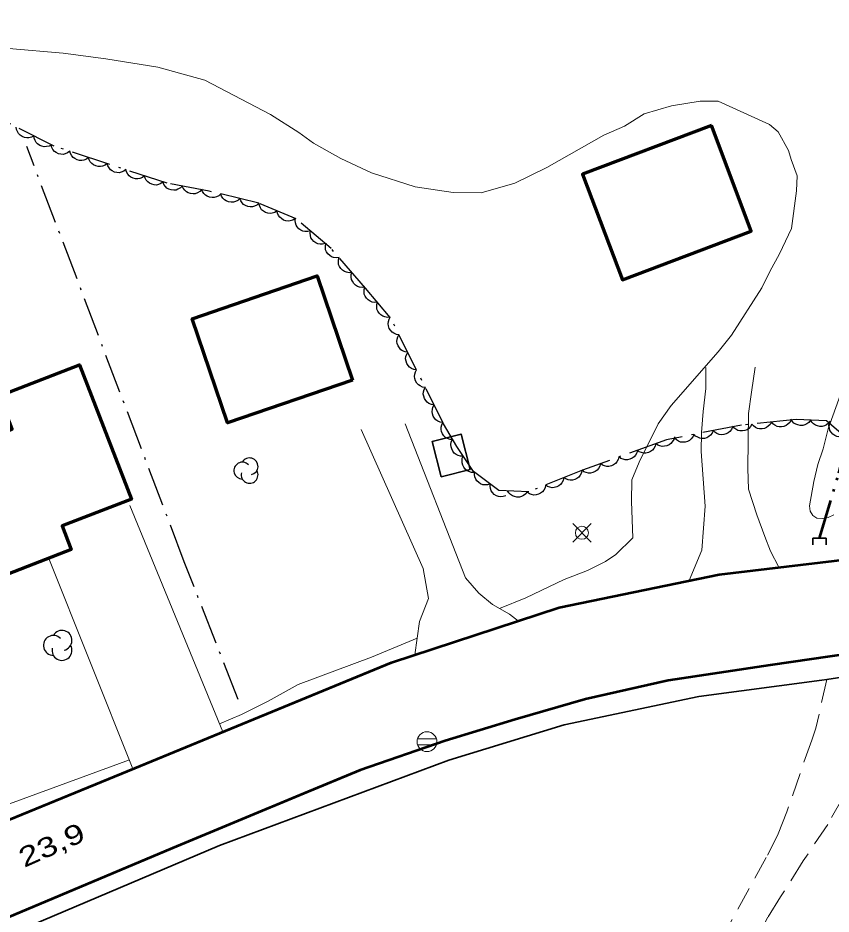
# Model space of a CAD drawing. Extents: x 356765 to 358572, y 5103174 to 5104650.
# Drawn here: x 357889.8 to 357952, y 5104016.7 to 5104085.1 of the extents above; entities that cross this region are included whole.
import ezdxf

# ---------------------------------------------------------------- set-up
doc = ezdxf.new("R2010")
doc.units = 0
doc.header["$LTSCALE"] = 0.6
for name, pattern in [('DASH_DOUBLE_DOT', [9.2, 5, -1.2, 0.3, -1.2, 0.3, -1.2]), ('DOT_DASHED', [7.7, 5, -1.2, 0.3, -1.2]), ('MEDIUM_DASHED', [4.5, 3, -1.5])]:
    doc.linetypes.add(name, pattern=pattern)
for name, color, linetype, lineweight in [('19', 7, 'Continuous', 13), ('2', 7, 'Continuous', 13), ('21', 7, 'Continuous', 53), ('22', 7, 'Continuous', 35), ('26', 7, 'Continuous', 35), ('3', 7, 'Continuous', 140), ('31', 7, 'Continuous', 70), ('36', 7, 'Continuous', 13), ('4', 7, 'Continuous', 90), ('41', 7, 'DOT_DASHED', 25), ('44', 7, 'Continuous', 25)]:
    doc.layers.add(name, color=color, linetype=linetype, lineweight=lineweight)

msp = doc.modelspace()

# ---------------------------------------------------------------- linework, layer by layer
at = {"layer": '19'}
for p, q in [((357905.48, 5104030.57), (357898.38, 5104047.84)), ((357898.62, 5104027.74), (357892.13, 5104043.94))]:
    msp.add_line(p, q, dxfattribs=at)
for points in [[(357941.11, 5104042.12), (357942.07, 5104044.43), (357942.33, 5104047.79), (357942.03, 5104051.97), (357942.06, 5104053.43), (357942.17, 5104055.03), (357942.37, 5104056.78), (357942.38, 5104058.39)], [(357947.95, 5104043.13), (357947.32, 5104044.36), (357946.88, 5104045.48), (357946.27, 5104047.13), (357945.64, 5104049.09), (357945.6, 5104050.67), (357945.63, 5104054.87), (357945.86, 5104056.51), (357946.14, 5104058.41)], [(357919.42, 5104054.08), (357924.03, 5104042.33), (357925.05, 5104041.15), (357926.08, 5104040.29), (357927.39, 5104039.55), (357928.06, 5104039.03)], [(357920.16, 5104036.45), (357920.52, 5104038.99), (357921.19, 5104040.75), (357920.8, 5104043.03), (357916.04, 5104053.65)]]:
    msp.add_lwpolyline(points, dxfattribs=at)
at = {"layer": '19', "linetype": 'MEDIUM_DASHED'}
for points in [[(357957.03, 5104035.3), (357956.68, 5104034.64), (357956.07, 5104032.14), (357955.6, 5104031.13), (357953.75, 5104027.16), (357952.87, 5104025.59), (357951.69, 5104023.5), (357949.83, 5104020.71), (357948.08, 5104017.96), (357947.13, 5104016.42), (357942.44, 5104007.84), (357937.84, 5103999.47), (357933.34, 5103990.66), (357928.22, 5103981.11), (357923.52, 5103972.01), (357919.05, 5103962.99), (357914.1, 5103952.13), (357909.5, 5103942.67), (357904.23, 5103931.97), (357898.84, 5103921.3)], [(357951.63, 5104034.56), (357950.78, 5104030.85), (357950.47, 5104029.94), (357948.56, 5104024.45), (357947.91, 5104022.76), (357946.99, 5104020.98), (357942.91, 5104013.53), (357937.09, 5104002.97), (357932.11, 5103993.46), (357927.77, 5103986.24), (357920.29, 5103971.91), (357914.46, 5103960.71), (357908.65, 5103948.82), (357903.48, 5103938.49), (357903.56, 5103934.88), (357897.17, 5103922.09)]]:
    msp.add_lwpolyline(points, dxfattribs=at)
at = {"layer": '2'}
for points in [[(357900.53, 5104081.32), (357896.56, 5104081.95), (357893.28, 5104082.4), (357889.14, 5104082.74)], [(357926.61, 5104039.99), (357928.62, 5104040.79), (357931.57, 5104042.19), (357933.33, 5104042.88), (357934.71, 5104043.58), (357935.51, 5104044.12), (357936.8, 5104045.37), (357936.7, 5104048.16), (357936.74, 5104049.81), (357937.3, 5104051.16), (357938.75, 5104054.08), (357939.74, 5104055.49), (357943.32, 5104059.58), (357944.34, 5104060.87), (357946.67, 5104064.48), (357947.27, 5104065.72), (357948.02, 5104067.06), (357948.93, 5104069.01), (357949.31, 5104071.88), (357949.37, 5104073.03), (357948.89, 5104074.28), (357948.69, 5104074.97), (357947.91, 5104076.39), (357947.25, 5104076.95), (357943.33, 5104078.73), (357941.94, 5104078.72), (357939.77, 5104078.36), (357937.67, 5104077.76), (357936.16, 5104076.83), (357934.59, 5104076.14), (357930.24, 5104073.65), (357927.8, 5104072.46), (357925.22, 5104071.73), (357923.07, 5104071.75), (357920.17, 5104072.18), (357916.84, 5104073.25), (357914.5, 5104074.35), (357912.41, 5104075.51), (357911.29, 5104076.33), (357909.13, 5104077.72), (357904.1, 5104080.32), (357900.53, 5104081.32)], [(357952.67, 5104056.32), (357951.72, 5104053.7), (357951.34, 5104052.18), (357950.94, 5104050.97), (357950.62, 5104049.68), (357950.3, 5104047.83), (357950.36, 5104047.43), (357950.55, 5104047.09), (357950.87, 5104046.88), (357951.27, 5104046.86), (357951.73, 5104046.94), (357952.16, 5104047.15)], [(357905.23, 5104031.18), (357906.9, 5104031.89), (357908.94, 5104032.91), (357911.23, 5104034.19), (357916.83, 5104036.27), (357920.34, 5104037.72)], [(357875.66, 5104027.81), (357876.41, 5104027.67), (357877.43, 5104027.2), (357879.67, 5104025.77), (357880.49, 5104025.31), (357882.56, 5104024.45), (357883.66, 5104024.14), (357884.62, 5104024.09), (357885.59, 5104024.24), (357889.2, 5104025.07), (357898.35, 5104028.42)]]:
    msp.add_lwpolyline(points, dxfattribs=at)
at = {"layer": '21'}
for points in [[(357849.04, 5104007.47), (357858.09, 5104010.78), (357880.77, 5104020.38), (357883.59, 5104021.58), (357898.76, 5104027.8), (357918.37, 5104035.87), (357931.19, 5104040.05), (357943.41, 5104042.59), (357959.91, 5104044.54), (357974.1, 5104046.7), (357993.82, 5104050.15), (358013.72, 5104053.44)], [(357959.57, 5104037.45), (357947.3, 5104035.66), (357939.5, 5104034.48), (357933.18, 5104033.05), (357927.82, 5104031.5), (357922.47, 5104029.87), (357915.98, 5104027.65), (357911.68, 5104025.87), (357901.65, 5104021.69), (357875.88, 5104010.84), (357861.81, 5104005.16), (357849.29, 5104000.32)]]:
    msp.add_lwpolyline(points, dxfattribs=at)
at = {"layer": '22'}
msp.add_lwpolyline([(358067.99, 5104056.09), (358068.19, 5104054.59), (358028.61, 5104047.65), (358017.64, 5104045.58), (358007.25, 5104043.84), (357997.96, 5104042.09), (357995.68, 5104041.66), (357986.41, 5104039.96), (357974.89, 5104038.08), (357962.78, 5104036.29), (357951.63, 5104034.56), (357951.24, 5104034.5), (357941.85, 5104033.26), (357931.56, 5104031.09), (357922.76, 5104028.41), (357905.22, 5104021.88), (357890.76, 5104015.76), (357878.35, 5104010.34), (357868.07, 5104006.07), (357862.06, 5104003.58), (357854.01, 5104000.38), (357844.1, 5103996.66)], dxfattribs=at)
at = {"layer": '26'}
for p, q in [((357950.56, 5104045.36), (357951.57, 5104045.36)), ((357950.56, 5104045.36), (357950.56, 5104044.86)), ((357951.57, 5104045.36), (357951.57, 5104044.86))]:
    msp.add_line(p, q, dxfattribs=at)
at = {"layer": '31'}
for points in [[(357942.81, 5104076.86), (357932.97, 5104073.15), (357936.01, 5104065.09), (357945.85, 5104068.8), (357942.81, 5104076.86)], [(357915.4, 5104057.43), (357905.84, 5104054.17), (357903.13, 5104062.11), (357912.68, 5104065.38), (357915.4, 5104057.43)], [(357884.19, 5104040.72), (357879.75, 5104052.18), (357884.18, 5104053.9), (357884.93, 5104051.95), (357889.4, 5104053.68), (357888.41, 5104056.23), (357894.53, 5104058.59), (357898.5, 5104048.34), (357893.2, 5104046.29), (357893.91, 5104044.48), (357884.19, 5104040.72)]]:
    msp.add_lwpolyline(points, close=True, dxfattribs=at)
at = {"layer": '31', "lineweight": 35}
msp.add_lwpolyline([(357922.17, 5104050.05), (357921.48, 5104052.74), (357923.68, 5104053.3), (357924.37, 5104050.61), (357922.17, 5104050.05)], close=True, dxfattribs=at)
at = {"layer": '36'}
for p, q in [((357933.62, 5104045.06), (357932.21, 5104046.47)), ((357932.21, 5104045.06), (357933.62, 5104046.47)), ((357921.8, 5104030.04), (357920.35, 5104030.04)), ((357920.35, 5104029.58), (357921.8, 5104029.58))]:
    msp.add_line(p, q, dxfattribs=at)
for centre, radius in [((357932.9168, 5104045.7674), 0.5), ((357921.0787, 5104029.8113), 0.7588)]:
    msp.add_circle(centre, radius, dxfattribs=at)
at = {"layer": '4', "linetype": 'DASH_DOUBLE_DOT', "lineweight": 53}
msp.add_lwpolyline([(357951.06, 5104045.36), (357952.55, 5104050.33), (357953.46, 5104053.96), (357954.83, 5104058.59), (357957.23, 5104064.67), (357958.97, 5104069.45), (357962.46, 5104075.78), (357965.09, 5104080.55), (357968.55, 5104085.12), (357971.73, 5104089.59), (357976.22, 5104096.08), (357981.31, 5104104.57), (357986.56, 5104112.9), (357990.61, 5104119.47), (357995.36, 5104126.73), (357999.42, 5104132.96), (358003.38, 5104138.88), (358007.58, 5104144.84), (358010.97, 5104149.59), (358014.17, 5104154.25), (358017.57, 5104159.38), (358019.02, 5104161.5)], dxfattribs=at)
at = {"layer": '41'}
msp.add_lwpolyline([(357906.65, 5104033.04), (357902.54, 5104043.55), (357890.51, 5104075.26)], dxfattribs=at)
at = {"layer": '44', "linetype": 'DOT_DASHED'}
msp.add_lwpolyline([(357952.92, 5104053.18), (357951.59, 5104054.31), (357949.28, 5104054.42), (357945.11, 5104053.99), (357939.37, 5104052.87), (357932.95, 5104050.55), (357928.87, 5104048.9), (357926.57, 5104049), (357924.64, 5104050.46), (357923.35, 5104052.36), (357922.35, 5104054.08), (357918.28, 5104062.22), (357916.39, 5104064.45), (357913.76, 5104067.47), (357911.1, 5104069.73), (357908.24, 5104070.93), (357904.44, 5104071.86), (357901.24, 5104072.46), (357892.61, 5104075.29), (357884.95, 5104079.15), (357880.89, 5104081.01), (357877.26, 5104082.25), (357876.9, 5104084.4), (357876.84, 5104086.4)], dxfattribs=at)
at = {"layer": '44'}
for points in [[(357891.05, 5104076.08), (357890.87, 5104075.97), (357890.67, 5104075.93), (357890.5, 5104075.92), (357890.33, 5104075.95), (357890.16, 5104076.02), (357890.01, 5104076.14), (357889.88, 5104076.25), (357889.8, 5104076.4), (357889.73, 5104076.57), (357889.71, 5104076.75)], [(357892.39, 5104075.4), (357892.21, 5104075.3), (357892.01, 5104075.26), (357891.84, 5104075.24), (357891.67, 5104075.28), (357891.5, 5104075.35), (357891.34, 5104075.46), (357891.22, 5104075.57), (357891.14, 5104075.72), (357891.07, 5104075.9), (357891.05, 5104076.08)], [(357893.8, 5104074.9), (357893.63, 5104074.77), (357893.44, 5104074.7), (357893.28, 5104074.66), (357893.11, 5104074.67), (357892.93, 5104074.71), (357892.76, 5104074.8), (357892.62, 5104074.89), (357892.51, 5104075.03), (357892.42, 5104075.19), (357892.37, 5104075.37)], [(357895.22, 5104074.43), (357895.06, 5104074.3), (357894.87, 5104074.23), (357894.71, 5104074.19), (357894.53, 5104074.2), (357894.35, 5104074.25), (357894.18, 5104074.34), (357894.05, 5104074.43), (357893.94, 5104074.56), (357893.85, 5104074.73), (357893.8, 5104074.9)], [(357896.65, 5104073.97), (357896.49, 5104073.84), (357896.3, 5104073.76), (357896.13, 5104073.73), (357895.96, 5104073.74), (357895.78, 5104073.78), (357895.61, 5104073.87), (357895.47, 5104073.96), (357895.36, 5104074.1), (357895.27, 5104074.26), (357895.22, 5104074.43)], [(357898.08, 5104073.5), (357897.91, 5104073.37), (357897.72, 5104073.3), (357897.56, 5104073.26), (357897.38, 5104073.27), (357897.2, 5104073.31), (357897.03, 5104073.4), (357896.9, 5104073.49), (357896.79, 5104073.63), (357896.7, 5104073.79), (357896.65, 5104073.97)], [(357899.5, 5104073.03), (357899.34, 5104072.9), (357899.15, 5104072.83), (357898.98, 5104072.79), (357898.81, 5104072.8), (357898.63, 5104072.84), (357898.46, 5104072.93), (357898.32, 5104073.02), (357898.22, 5104073.16), (357898.13, 5104073.32), (357898.08, 5104073.5)], [(357900.93, 5104072.56), (357900.76, 5104072.43), (357900.57, 5104072.36), (357900.41, 5104072.32), (357900.23, 5104072.34), (357900.05, 5104072.38), (357899.89, 5104072.47), (357899.75, 5104072.56), (357899.64, 5104072.7), (357899.55, 5104072.86), (357899.5, 5104073.03)], [(357902.39, 5104072.24), (357902.24, 5104072.1), (357902.06, 5104072), (357901.91, 5104071.94), (357901.73, 5104071.93), (357901.55, 5104071.95), (357901.37, 5104072.01), (357901.22, 5104072.08), (357901.1, 5104072.21), (357900.99, 5104072.36), (357900.92, 5104072.52)], [(357903.86, 5104071.97), (357903.72, 5104071.82), (357903.54, 5104071.72), (357903.38, 5104071.66), (357903.21, 5104071.65), (357903.02, 5104071.67), (357902.84, 5104071.74), (357902.7, 5104071.81), (357902.57, 5104071.93), (357902.46, 5104072.08), (357902.39, 5104072.24)], [(357905.33, 5104071.64), (357905.17, 5104071.5), (357904.99, 5104071.42), (357904.83, 5104071.37), (357904.66, 5104071.36), (357904.47, 5104071.39), (357904.3, 5104071.47), (357904.16, 5104071.55), (357904.04, 5104071.68), (357903.93, 5104071.83), (357903.87, 5104072)], [(357906.78, 5104071.29), (357906.63, 5104071.15), (357906.45, 5104071.06), (357906.29, 5104071.01), (357906.11, 5104071.01), (357905.93, 5104071.03), (357905.75, 5104071.11), (357905.61, 5104071.19), (357905.49, 5104071.32), (357905.39, 5104071.47), (357905.33, 5104071.64)], [(357908.24, 5104070.93), (357908.09, 5104070.79), (357907.9, 5104070.7), (357907.75, 5104070.65), (357907.57, 5104070.65), (357907.39, 5104070.68), (357907.21, 5104070.75), (357907.07, 5104070.83), (357906.95, 5104070.96), (357906.85, 5104071.12), (357906.78, 5104071.29)], [(357909.62, 5104070.35), (357909.45, 5104070.23), (357909.25, 5104070.18), (357909.09, 5104070.15), (357908.92, 5104070.18), (357908.74, 5104070.23), (357908.58, 5104070.34), (357908.45, 5104070.44), (357908.35, 5104070.58), (357908.28, 5104070.75), (357908.24, 5104070.93)], [(357911.01, 5104069.77), (357910.83, 5104069.65), (357910.64, 5104069.6), (357910.47, 5104069.57), (357910.3, 5104069.6), (357910.12, 5104069.65), (357909.96, 5104069.76), (357909.84, 5104069.86), (357909.74, 5104070), (357909.66, 5104070.17), (357909.62, 5104070.35)], [(357912.17, 5104068.82), (357911.97, 5104068.77), (357911.76, 5104068.77), (357911.6, 5104068.8), (357911.44, 5104068.87), (357911.29, 5104068.98), (357911.17, 5104069.13), (357911.08, 5104069.26), (357911.03, 5104069.43), (357911, 5104069.62), (357911.02, 5104069.79)], [(357913.31, 5104067.85), (357913.11, 5104067.8), (357912.91, 5104067.8), (357912.74, 5104067.83), (357912.58, 5104067.9), (357912.43, 5104068.01), (357912.31, 5104068.16), (357912.22, 5104068.29), (357912.17, 5104068.46), (357912.15, 5104068.64), (357912.17, 5104068.82)], [(357914.36, 5104066.78), (357914.15, 5104066.76), (357913.95, 5104066.79), (357913.79, 5104066.84), (357913.65, 5104066.94), (357913.51, 5104067.07), (357913.41, 5104067.23), (357913.34, 5104067.38), (357913.32, 5104067.56), (357913.33, 5104067.74), (357913.37, 5104067.92)], [(357915.34, 5104065.65), (357915.14, 5104065.63), (357914.94, 5104065.66), (357914.78, 5104065.71), (357914.63, 5104065.81), (357914.5, 5104065.94), (357914.4, 5104066.1), (357914.33, 5104066.25), (357914.31, 5104066.42), (357914.31, 5104066.61), (357914.36, 5104066.78)], [(357916.33, 5104064.52), (357916.12, 5104064.5), (357915.92, 5104064.53), (357915.76, 5104064.58), (357915.62, 5104064.68), (357915.48, 5104064.81), (357915.38, 5104064.97), (357915.31, 5104065.12), (357915.29, 5104065.29), (357915.3, 5104065.48), (357915.34, 5104065.65)], [(357917.3, 5104063.38), (357917.09, 5104063.36), (357916.89, 5104063.39), (357916.73, 5104063.45), (357916.59, 5104063.55), (357916.46, 5104063.68), (357916.36, 5104063.84), (357916.29, 5104063.99), (357916.27, 5104064.16), (357916.28, 5104064.35), (357916.33, 5104064.52)], [(357918.27, 5104062.23), (357918.06, 5104062.21), (357917.86, 5104062.25), (357917.7, 5104062.3), (357917.56, 5104062.4), (357917.43, 5104062.53), (357917.33, 5104062.7), (357917.26, 5104062.84), (357917.24, 5104063.02), (357917.25, 5104063.2), (357917.3, 5104063.38)], [(357918.94, 5104060.89), (357918.74, 5104060.92), (357918.55, 5104061.01), (357918.41, 5104061.09), (357918.29, 5104061.23), (357918.2, 5104061.38), (357918.14, 5104061.57), (357918.11, 5104061.73), (357918.13, 5104061.9), (357918.18, 5104062.08), (357918.27, 5104062.24)], [(357919.61, 5104059.55), (357919.41, 5104059.58), (357919.22, 5104059.66), (357919.08, 5104059.75), (357918.97, 5104059.88), (357918.87, 5104060.04), (357918.81, 5104060.22), (357918.78, 5104060.38), (357918.8, 5104060.56), (357918.85, 5104060.74), (357918.94, 5104060.89)], [(357920.28, 5104058.21), (357920.08, 5104058.24), (357919.89, 5104058.32), (357919.75, 5104058.41), (357919.64, 5104058.54), (357919.54, 5104058.7), (357919.48, 5104058.88), (357919.45, 5104059.04), (357919.47, 5104059.22), (357919.53, 5104059.4), (357919.61, 5104059.55)], [(357920.96, 5104056.87), (357920.75, 5104056.9), (357920.56, 5104056.98), (357920.42, 5104057.07), (357920.31, 5104057.2), (357920.21, 5104057.36), (357920.15, 5104057.54), (357920.12, 5104057.7), (357920.14, 5104057.88), (357920.2, 5104058.05), (357920.28, 5104058.21)], [(357921.63, 5104055.53), (357921.42, 5104055.56), (357921.23, 5104055.64), (357921.09, 5104055.73), (357920.98, 5104055.86), (357920.88, 5104056.02), (357920.83, 5104056.2), (357920.79, 5104056.36), (357920.82, 5104056.53), (357920.87, 5104056.71), (357920.96, 5104056.87)], [(357922.3, 5104054.19), (357922.09, 5104054.21), (357921.9, 5104054.3), (357921.76, 5104054.39), (357921.65, 5104054.52), (357921.55, 5104054.67), (357921.5, 5104054.86), (357921.47, 5104055.02), (357921.49, 5104055.19), (357921.54, 5104055.37), (357921.63, 5104055.53)], [(357923.04, 5104052.89), (357922.84, 5104052.9), (357922.65, 5104052.97), (357922.5, 5104053.05), (357922.38, 5104053.18), (357922.27, 5104053.33), (357922.2, 5104053.51), (357922.16, 5104053.66), (357922.17, 5104053.84), (357922.21, 5104054.02), (357922.29, 5104054.18)], [(357947.4, 5104054.23), (357947.3, 5104054.04), (357947.15, 5104053.9), (357947.02, 5104053.8), (357946.86, 5104053.74), (357946.68, 5104053.7), (357946.48, 5104053.71), (357946.32, 5104053.74), (357946.17, 5104053.82), (357946.02, 5104053.93), (357945.9, 5104054.07)], [(357948.89, 5104054.38), (357948.79, 5104054.2), (357948.64, 5104054.05), (357948.51, 5104053.95), (357948.35, 5104053.89), (357948.17, 5104053.85), (357947.98, 5104053.87), (357947.82, 5104053.89), (357947.66, 5104053.98), (357947.51, 5104054.09), (357947.4, 5104054.23)], [(357950.38, 5104054.37), (357950.26, 5104054.2), (357950.09, 5104054.08), (357949.95, 5104054), (357949.78, 5104053.96), (357949.59, 5104053.96), (357949.41, 5104054), (357949.25, 5104054.05), (357949.11, 5104054.15), (357948.98, 5104054.29), (357948.89, 5104054.44)], [(357951.88, 5104054.3), (357951.76, 5104054.13), (357951.59, 5104054.01), (357951.45, 5104053.93), (357951.28, 5104053.89), (357951.09, 5104053.89), (357950.9, 5104053.93), (357950.75, 5104053.98), (357950.61, 5104054.08), (357950.48, 5104054.21), (357950.38, 5104054.37)], [(357952.96, 5104053.15), (357952.75, 5104053.09), (357952.55, 5104053.1), (357952.39, 5104053.12), (357952.23, 5104053.2), (357952.08, 5104053.31), (357951.96, 5104053.45), (357951.86, 5104053.59), (357951.82, 5104053.76), (357951.79, 5104053.94), (357951.81, 5104054.12)], [(357942.95, 5104053.57), (357942.87, 5104053.38), (357942.74, 5104053.22), (357942.61, 5104053.11), (357942.46, 5104053.03), (357942.28, 5104052.98), (357942.09, 5104052.98), (357941.92, 5104052.99), (357941.76, 5104053.06), (357941.6, 5104053.15), (357941.48, 5104053.28)], [(357944.42, 5104053.86), (357944.34, 5104053.66), (357944.21, 5104053.51), (357944.09, 5104053.4), (357943.93, 5104053.32), (357943.75, 5104053.27), (357943.56, 5104053.26), (357943.4, 5104053.28), (357943.23, 5104053.34), (357943.08, 5104053.44), (357942.95, 5104053.57)], [(357945.9, 5104054.07), (357945.8, 5104053.89), (357945.66, 5104053.74), (357945.53, 5104053.64), (357945.36, 5104053.58), (357945.18, 5104053.55), (357944.99, 5104053.56), (357944.83, 5104053.59), (357944.67, 5104053.67), (357944.53, 5104053.78), (357944.41, 5104053.92)], [(357923.85, 5104051.62), (357923.64, 5104051.62), (357923.45, 5104051.68), (357923.3, 5104051.75), (357923.16, 5104051.86), (357923.05, 5104052.01), (357922.97, 5104052.18), (357922.92, 5104052.34), (357922.91, 5104052.51), (357922.94, 5104052.7), (357923.01, 5104052.86)], [(357939.98, 5104053.09), (357939.93, 5104052.89), (357939.82, 5104052.71), (357939.72, 5104052.58), (357939.57, 5104052.48), (357939.41, 5104052.41), (357939.22, 5104052.37), (357939.05, 5104052.36), (357938.88, 5104052.4), (357938.71, 5104052.47), (357938.57, 5104052.58)], [(357941.48, 5104053.28), (357941.39, 5104053.09), (357941.26, 5104052.93), (357941.14, 5104052.82), (357940.98, 5104052.74), (357940.81, 5104052.69), (357940.61, 5104052.69), (357940.45, 5104052.7), (357940.29, 5104052.77), (357940.13, 5104052.87), (357940, 5104052.99)], [(357937.16, 5104052.07), (357937.1, 5104051.87), (357937, 5104051.69), (357936.9, 5104051.56), (357936.75, 5104051.46), (357936.58, 5104051.39), (357936.4, 5104051.35), (357936.23, 5104051.34), (357936.06, 5104051.38), (357935.89, 5104051.45), (357935.74, 5104051.56)], [(357938.57, 5104052.58), (357938.52, 5104052.38), (357938.41, 5104052.2), (357938.31, 5104052.07), (357938.16, 5104051.97), (357937.99, 5104051.9), (357937.81, 5104051.86), (357937.64, 5104051.85), (357937.47, 5104051.89), (357937.3, 5104051.96), (357937.16, 5104052.07)], [(357924.69, 5104050.38), (357924.48, 5104050.38), (357924.29, 5104050.44), (357924.14, 5104050.51), (357924.01, 5104050.62), (357923.89, 5104050.77), (357923.81, 5104050.94), (357923.76, 5104051.1), (357923.76, 5104051.27), (357923.78, 5104051.46), (357923.85, 5104051.62)], [(357935.74, 5104051.56), (357935.69, 5104051.36), (357935.59, 5104051.18), (357935.49, 5104051.05), (357935.34, 5104050.95), (357935.17, 5104050.88), (357934.98, 5104050.84), (357934.82, 5104050.83), (357934.65, 5104050.87), (357934.48, 5104050.94), (357934.33, 5104051.05)], [(357934.33, 5104051.05), (357934.28, 5104050.85), (357934.18, 5104050.67), (357934.07, 5104050.54), (357933.93, 5104050.44), (357933.76, 5104050.37), (357933.57, 5104050.33), (357933.41, 5104050.32), (357933.24, 5104050.36), (357933.07, 5104050.43), (357932.92, 5104050.54)], [(357925.91, 5104049.5), (357925.71, 5104049.43), (357925.51, 5104049.42), (357925.35, 5104049.44), (357925.18, 5104049.51), (357925.03, 5104049.6), (357924.9, 5104049.74), (357924.8, 5104049.87), (357924.74, 5104050.04), (357924.71, 5104050.22), (357924.72, 5104050.4)], [(357931.53, 5104049.98), (357931.49, 5104049.77), (357931.39, 5104049.59), (357931.29, 5104049.46), (357931.15, 5104049.36), (357930.99, 5104049.27), (357930.8, 5104049.23), (357930.64, 5104049.21), (357930.47, 5104049.25), (357930.29, 5104049.31), (357930.14, 5104049.41)], [(357932.92, 5104050.54), (357932.88, 5104050.34), (357932.78, 5104050.16), (357932.68, 5104050.02), (357932.54, 5104049.92), (357932.38, 5104049.84), (357932.19, 5104049.79), (357932.03, 5104049.78), (357931.86, 5104049.81), (357931.68, 5104049.88), (357931.53, 5104049.98)], [(357927.11, 5104048.59), (357926.91, 5104048.53), (357926.71, 5104048.52), (357926.54, 5104048.54), (357926.38, 5104048.6), (357926.22, 5104048.7), (357926.09, 5104048.84), (357925.99, 5104048.97), (357925.94, 5104049.14), (357925.9, 5104049.32), (357925.91, 5104049.5)], [(357930.14, 5104049.41), (357930.1, 5104049.21), (357930, 5104049.03), (357929.9, 5104048.9), (357929.76, 5104048.79), (357929.6, 5104048.71), (357929.41, 5104048.67), (357929.25, 5104048.65), (357929.07, 5104048.69), (357928.9, 5104048.75), (357928.75, 5104048.85)], [(357928.74, 5104048.91), (357928.62, 5104048.74), (357928.46, 5104048.62), (357928.31, 5104048.54), (357928.14, 5104048.5), (357927.95, 5104048.49), (357927.77, 5104048.53), (357927.61, 5104048.58), (357927.47, 5104048.69), (357927.34, 5104048.82), (357927.24, 5104048.97)]]:
    msp.add_lwpolyline(points, dxfattribs=at)
for centre, radius, start, end in [((357907.529, 5104050.8367), 0.6441, 282.26917, 149.72626), ((357906.9751, 5104050.5146), 0.6441, 44.11537, 269.80396), ((357907.529, 5104050.1926), 0.6441, 166.93686, 29.62122), ((357892.5428, 5104037.1673), 0.7623, 44.11537, 269.80396), ((357893.1984, 5104037.5485), 0.7623, 282.26917, 149.72626), ((357893.1984, 5104036.7861), 0.7623, 166.93686, 29.62122)]:
    msp.add_arc(centre, radius, start, end, dxfattribs=at)

# ---------------------------------------------------------------- texts
at = {"layer": '3', "width": 1.35}
msp.add_text('23,9   ', height=1.5, rotation=24.078, dxfattribs=at).set_placement((357890.31, 5104020.17))

doc.saveas('drawing.dxf')
